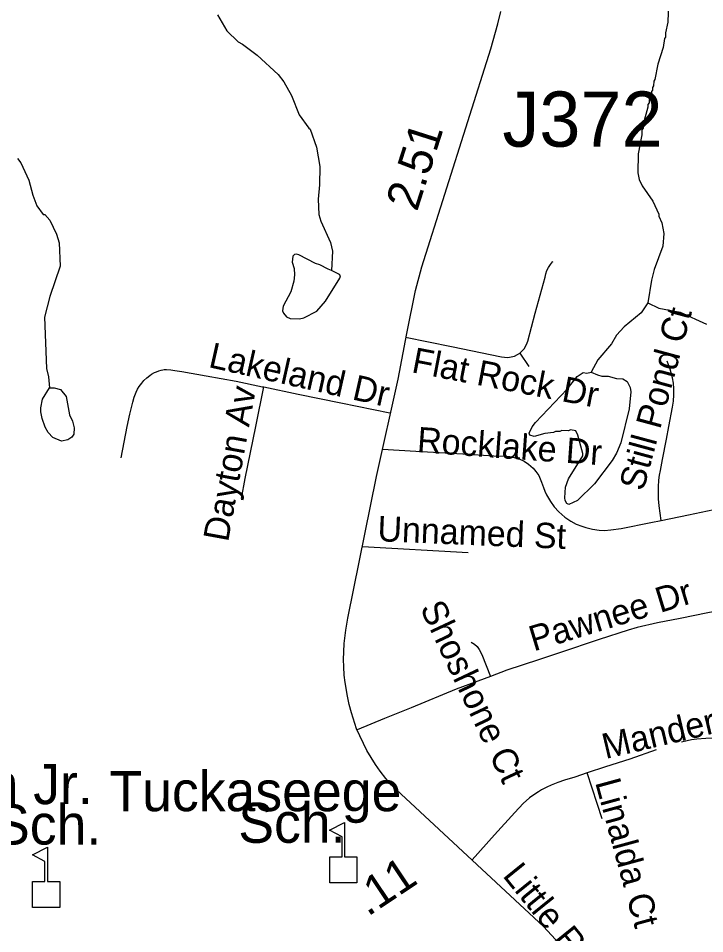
# Model space of a CAD drawing. Extents: x 1383679 to 1536984, y 460658 to 651027.
# Drawn here: x 1419161 to 1421730, y 551167 to 554595 of the extents above; entities that cross this region are included whole.
import ezdxf

# ---------------------------------------------------------------- set-up
doc = ezdxf.new("R2010")
doc.units = 0
for name, color, linetype in [('Exist Cultural Educational Facility Elementary CELL', 7, 'Continuous'), ('Exist Cultural Educational Facility High Label', 7, 'Continuous'), ('Exist Hydrographic Misc Water Feature', 7, 'Continuous'), ('Exist Road Non-System Structure Non-Sys Other Number Label', 7, 'Continuous'), ('Exist Road Non-System Type 51', 7, 'Continuous'), ('Exist Road Non-System Type 51 Label', 7, 'Continuous'), ('Exist Road Secondary Mileage Hundredths English Label', 7, 'Continuous'), ('Exist Road Secondary Type 51 Attributed', 7, 'Continuous'), ('Exist Road Secondary Type 51 Label', 7, 'Continuous')]:
    doc.layers.add(name, color=color, linetype=linetype)

msp = doc.modelspace()

# ---------------------------------------------------------------- linework, layer by layer
at = {"layer": 'Exist Cultural Educational Facility Elementary CELL'}
for points in [[(1420326.7, 551356.9), (1420326.7, 551454.8), (1420372.8, 551454.8), (1420372.8, 551529.9), (1420325.7, 551554.1), (1420382.4, 551583.3), (1420382.4, 551454.8), (1420428.4, 551454.8), (1420428.4, 551356.9)], [(1419214.7, 551264.7), (1419214.7, 551362.6), (1419260.7, 551362.6), (1419260.7, 551437.7), (1419213.7, 551462), (1419270.3, 551491.1), (1419270.3, 551362.6), (1419316.3, 551362.6), (1419316.3, 551264.7)]]:
    msp.add_lwpolyline(points, close=True, dxfattribs=at)
at = {"layer": 'Exist Hydrographic Misc Water Feature'}
for points in [[(1421594.1, 554652.8), (1421592.5, 554580.8), (1421583.5, 554541.1), (1421583.2, 554525.1), (1421579, 554519.2), (1421574.3, 554485.3), (1421554.9, 554423.8), (1421543.6, 554366.1), (1421539.5, 554360.2), (1421539, 554342.2), (1421534.9, 554336.3), (1421534.6, 554326.3), (1421530.5, 554320.4), (1421530.3, 554310.4), (1421521.8, 554288.6), (1421521.6, 554278.6), (1421517.5, 554272.7), (1421517.2, 554262.8), (1421499.8, 554199.2), (1421499.5, 554183.2), (1421495.3, 554177.3), (1421494.9, 554159.3), (1421481.2, 554087.7), (1421479.7, 554015.8), (1421485.1, 553991.6), (1421496.5, 553967.4), (1421535.3, 553910.5), (1421558.2, 553862), (1421558, 553854), (1421569.4, 553829.7), (1421576.6, 553789.5), (1421573.5, 553741.7), (1421541.5, 553654.5), (1421530.5, 553614.7), (1421517.6, 553530.1)], [(1419906.8, 554608.5), (1419941.5, 554547.7), (1419984.5, 554506.7), (1420000.3, 554498.3), (1420055.4, 554457), (1420133.8, 554385.2), (1420155.2, 554356.7), (1420184.1, 554306.1), (1420212.4, 554233.4), (1420248.1, 554183.1), (1420253.2, 554180.5), (1420276.7, 554112.3), (1420290, 554039.7), (1420288.4, 553971.8), (1420283.2, 553917.9), (1420285.9, 553859.9), (1420293.4, 553835.7), (1420329.5, 553754.9), (1420336.8, 553722.7), (1420333.2, 553650.7)], [(1419158.5, 554070.3), (1419170.2, 554054), (1419200.6, 553989.3), (1419215.4, 553933), (1419230.5, 553892.7), (1419253.7, 553860.1), (1419259.8, 553860), (1419279.3, 553839.5), (1419304.1, 553787), (1419313.4, 553754.8), (1419317.4, 553666.7), (1419278.5, 553553), (1419259, 553475.6), (1419266.8, 553284.1), (1419273.9, 553251.9), (1419278.1, 553211.2)], [(1420333.2, 553650.7), (1420321.2, 553655.1), (1420289.7, 553671.8), (1420273.8, 553676.3), (1420210.5, 553709.7), (1420202.5, 553711.9), (1420194.5, 553710.1), (1420188.4, 553704.2), (1420185.9, 553682.3), (1420193.3, 553658.1), (1420194.8, 553634.1), (1420192.3, 553610.2), (1420181.4, 553570.4), (1420152.2, 553517.2), (1420149.7, 553499.2), (1420153.5, 553491.1), (1420165.2, 553476.9), (1420179, 553470.5), (1420213.1, 553469.8), (1420229.2, 553473.4), (1420277.8, 553498.2), (1420310.6, 553535.4), (1420364.5, 553622.1), (1420366.8, 553630.1), (1420362.9, 553636.2), (1420333.2, 553650.7)], [(1421517.6, 553530.1), (1421491.8, 553491.7), (1421428.6, 553439.2), (1421399.8, 553407.9), (1421381.2, 553376.3), (1421329.8, 553315.6), (1421304.9, 553269.3)], [(1421517.6, 553530.1), (1421558.2, 553510.1), (1421637.9, 553494.3), (1421736.8, 553449.9)], [(1421304.9, 553269.3), (1421328.5, 553259.6), (1421344.4, 553255.2), (1421368.3, 553254.7), (1421400.2, 553246), (1421424.2, 553245.4), (1421439.9, 553235), (1421451.5, 553212.7), (1421453.1, 553196.7), (1421447.6, 553132.9), (1421416.7, 553005.7), (1421399.8, 552966.1), (1421383.2, 552938.5), (1421317.3, 552852), (1421253.8, 552789.6), (1421221.5, 552774.3), (1421213.5, 552778.5), (1421207.8, 552788.7), (1421206, 552798.7), (1421208.9, 552838.6), (1421219.7, 552870.3), (1421273.6, 552957), (1421273.8, 552965), (1421255.4, 553033.4), (1421247.8, 553049.6), (1421227.8, 553054.1), (1421219.8, 553050.3), (1421195.8, 553050.8), (1421187.7, 553047.1), (1421171.7, 553047.4), (1421163.6, 553043.6), (1421131.5, 553040.3), (1421091.2, 553029.3), (1421075.3, 553033.7), (1421073.5, 553041.7), (1421084, 553065.5), (1421096.4, 553081.1), (1421215.3, 553206.3), (1421252.4, 553253.4), (1421274.7, 553268.9), (1421288.7, 553266.6), (1421304.9, 553269.3)], [(1419278.1, 553211.2), (1419295.1, 553211.5), (1419319, 553204.9), (1419340.4, 553178.4), (1419352.8, 553110.1), (1419364.3, 553085.9), (1419369.7, 553061.8), (1419369.2, 553037.8), (1419360.9, 553026), (1419346.6, 553016.3), (1419322.5, 553010.9), (1419290.9, 553025.6), (1419273.3, 553044), (1419261.7, 553064.3), (1419250.5, 553096.5), (1419245, 553120.7), (1419245.3, 553136.7), (1419252.1, 553168.4), (1419278.1, 553211.2)]]:
    msp.add_lwpolyline(points, dxfattribs=at)
at = {"layer": 'Exist Road Non-System Type 51'}
for p, q in [((1421037.6, 553341), (1421072.4, 553290.7)), ((1421346, 551596.4), (1421290.2, 551768.7))]:
    msp.add_line(p, q, dxfattribs=at)
for points in [[(1421037.6, 553341), (1421039.6, 553342.4), (1421046.2, 553348), (1421054.5, 553357.7), (1421061.1, 553368.5), (1421066, 553379.9), (1421067.7, 553385.8), (1421096.1, 553490.8), (1421132.4, 553625.8), (1421135.2, 553638.4), (1421139.6, 553650.6), (1421145.4, 553662.2), (1421152.6, 553672.9), (1421161, 553682.7), (1421163.1, 553684.8)], [(1420610.3, 553401.5), (1420782.8, 553365.6), (1420969.3, 553327.6), (1420980.8, 553325.5), (1420993.3, 553325.2), (1421005.8, 553326.8), (1421017.9, 553330.3), (1421029.3, 553335.6), (1421037.6, 553341)], [(1419545.7, 552949.3), (1419568.7, 553066), (1419578.5, 553112), (1419589.3, 553157.3), (1419595, 553176.7), (1419602.1, 553194.4), (1419607.8, 553206.2), (1419613.1, 553215.7), (1419623.1, 553229.2), (1419631, 553238.8), (1419641.8, 553248.5), (1419653.2, 553257.6), (1419659.8, 553262), (1419671.2, 553268.4), (1419678.3, 553271.3), (1419687.4, 553275.3), (1419695.9, 553277.6), (1419701.6, 553278.7), (1419707.5, 553279.8), (1419716.1, 553279.8), (1419731.9, 553278), (1419746.3, 553276.6), (1419772.8, 553272.6), (1419864.1, 553255.7), (1419976.2, 553235.5), (1420075, 553215.5), (1420079.6, 553214.5)], [(1421567.3, 552714.7), (1421559.5, 552769.8), (1421557.1, 552795.4), (1421556.7, 552821), (1421556.6, 552840.1), (1421558.2, 552864.9), (1421561.2, 552884.1), (1421564.5, 552902), (1421572.4, 552942.9), (1421586.9, 553018.6), (1421596.2, 553066), (1421610, 553139.3), (1421613.2, 553161.7), (1421614.8, 553184.4), (1421614.8, 553207), (1421614.7, 553208.9), (1421613, 553228.5), (1421609.6, 553248), (1421600.7, 553280.9), (1421589.4, 553310.9)], [(1419996, 552796.7), (1420010.4, 552871.2), (1420049.8, 553066), (1420055, 553091.5), (1420075, 553189.4), (1420079.6, 553214.5)], [(1420079.6, 553214.5), (1420208.3, 553187.1), (1420368.2, 553154.4), (1420551.1, 553118.1)], [(1421567.3, 552714.7), (1421668.9, 552736.1), (1421858.9, 552775.3), (1422013.5, 552806.6), (1422036.2, 552813.5), (1422054.8, 552821.3), (1422075.5, 552832.9), (1422091.8, 552848), (1422105.8, 552866.5), (1422114.2, 552880.3), (1422122.5, 552899.9), (1422127.2, 552916), (1422129.4, 552931.2), (1422130.3, 552946.5), (1422128.1, 552966), (1422122.3, 552992.2), (1422104.5, 553052.6)], [(1420523.6, 552981.8), (1420648.8, 552974.2), (1420824.2, 552963.9), (1420941.3, 552956.9), (1420980.6, 552955.3), (1421000.3, 552953.4), (1421017.4, 552950.4), (1421038, 552943.9), (1421054.3, 552936.4), (1421070.5, 552925), (1421087.5, 552910.8), (1421098.5, 552897.7), (1421108.8, 552882.4), (1421114.8, 552870.1), (1421119.8, 552857.9), (1421126.4, 552837.7), (1421131.5, 552824.2), (1421137.7, 552810.6), (1421152.7, 552785.3), (1421166.7, 552765.5), (1421184, 552747.2), (1421206.7, 552727.2), (1421229.2, 552711.6), (1421248.7, 552701.1), (1421269.6, 552692.8), (1421285.2, 552687.5), (1421310.5, 552681.6), (1421335.4, 552678.2), (1421355.1, 552677.4), (1421379.2, 552678.8), (1421417.5, 552683.7), (1421528.9, 552706.6), (1421567.3, 552714.7)], [(1420448.7, 552616.8), (1420844.6, 552594.1)], [(1421866.2, 552391.6), (1421741.8, 552368.4), (1421637.8, 552347.8), (1421553.1, 552331.2), (1421477.4, 552313.4), (1421443.7, 552303.4), (1421335.4, 552268.1), (1421186.8, 552218.7), (1421108, 552192), (1420989.5, 552153.4), (1420927.8, 552130.2)], [(1420856.4, 552258.6), (1420869, 552251.6), (1420878.4, 552242.7), (1420886.4, 552231.1), (1420895.5, 552212.1), (1420927.8, 552130.2)], [(1420927.8, 552130.2), (1420800.1, 552082), (1420631, 552013.2), (1420531.1, 551972.4), (1420428.8, 551930.2)], [(1421642.7, 551885.1), (1421663.9, 551890.5), (1421681, 551894.1), (1421700.4, 551896.2), (1421734.5, 551899.4), (1421806.1, 551901.4), (1421876.8, 551903.2)], [(1421548.5, 551855), (1421449.5, 551820.9), (1421358.4, 551791.5), (1421290.2, 551768.7)], [(1421290.2, 551768.7), (1421244.3, 551753.4), (1421205, 551741.3), (1421180.7, 551732.7), (1421155.2, 551723.4), (1421138.6, 551715.7), (1421119.8, 551705.6), (1421107.5, 551698), (1421098.4, 551692.3), (1421074, 551675), (1421050.4, 551654.8), (1421018.8, 551620.4), (1420943.1, 551537.5), (1420859.6, 551443)]]:
    msp.add_lwpolyline(points, dxfattribs=at)
at = {"layer": 'Exist Road Secondary Type 51 Attributed'}
msp.add_lwpolyline([(1421201.4, 551112.3), (1421127.1, 551193.8), (1420558.3, 551723), (1420536.8, 551748.3), (1420514.9, 551775.8), (1420497.6, 551800.8), (1420465.2, 551853.2), (1420427.2, 551933.9), (1420408, 551994.4), (1420399.8, 552025.1), (1420392.7, 552056.8), (1420384, 552107.5), (1420381.1, 552135.1), (1420379.3, 552166.8), (1420378.3, 552193.3), (1420378.9, 552222.9), (1420381, 552253.3), (1420386.9, 552303.4), (1420394.2, 552348.4), (1420501.8, 552878.5), (1420582.2, 553243.7), (1420615, 553414.3), (1420647.6, 553575.1), (1420671.8, 553664.2), (1420929.9, 554480.5), (1420956, 554573.9), (1420966.8, 554621.2)], dxfattribs=at)

# ---------------------------------------------------------------- texts
at = {"layer": 'Exist Cultural Educational Facility High Label'}
for s, p in [('Wilson Jr.', (1418559.5, 551651.9)), ('Tuckaseege', (1419502, 551625.6)), ('High Sch.', (1418602, 551500.5)), ('Sch.', (1419984.4, 551507.1))]:
    msp.add_text(s, height=150, dxfattribs=at).set_placement(p)
at = {"layer": 'Exist Road Non-System Structure Non-Sys Other Number Label'}
msp.add_text('J372', height=206.69, dxfattribs=at).set_placement((1420973, 554114.3))
at = {"layer": 'Exist Road Non-System Type 51 Label'}
for s, rotation, p in [('Still Pond Ct', 74.8706, (1421500.3, 552821.1)), ('Lakeland Dr', 347.3205, (1419869.4, 553289.4)), ('Flat Rock Dr', 349.0781, (1420629.5, 553270.1)), ('Dayton Av', 79.6959, (1419946.1, 552631.3)), ('Rocklake Dr', 355.9154, (1420651.5, 552970.3)), ('Unnamed St', 357.615, (1420503.9, 552636.9)), ('Pawnee Dr', 16.9569, (1421090.1, 552223.5)), ('Shoshone Ct', 295.2015, (1420663, 552387)), ('Manderly Dr', 13.2912, (1421358.6, 551820.6)), ('Linalda Ct', 285.2555, (1421319.4, 551734.1))]:
    msp.add_text(s, height=95, rotation=rotation, dxfattribs=at).set_placement(p)
at = {"layer": 'Exist Road Secondary Mileage Hundredths English Label'}
for s, rotation, p in [('2.51', 72.2368, (1420653.2, 553868.4)), ('.11', 33.7464, (1420469, 551228.9))]:
    msp.add_text(s, height=125, rotation=rotation, dxfattribs=at).set_placement(p)
at = {"layer": 'Exist Road Secondary Type 51 Label'}
msp.add_text('Little Rock Rd', height=95, rotation=308.9728, dxfattribs=at).set_placement((1420970.8, 551383.5))

doc.saveas('drawing.dxf')
